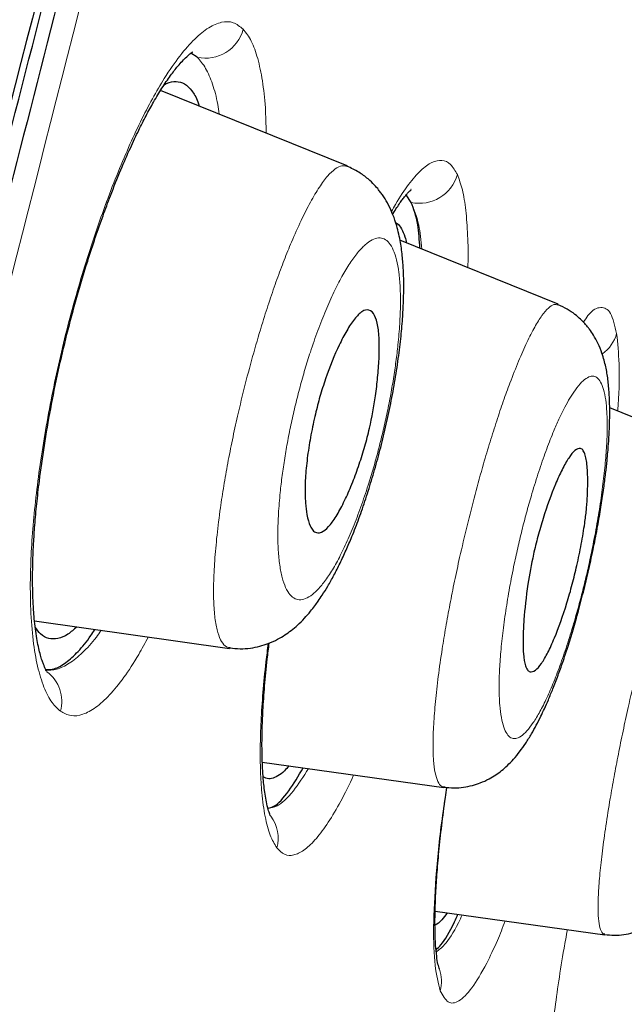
# Model space of a CAD drawing. Header units: millimetres. Extents: x 8 to 830, y 12 to 2106.
# Tile 613 of 624: x 805.09 to 809.84, y 1825.5 to 1833.26. Entities that reach past the tile are written whole.
import ezdxf

# ---------------------------------------------------------------- set-up
doc = ezdxf.new("R2010")
doc.units = ezdxf.units.MM

msp = doc.modelspace()

# ---------------------------------------------------------------- linework, layer by layer
at = {"color": 7, "linetype": 'Continuous', "lineweight": 30}
for p, q in [((806.4835, 1832.9595), (806.4331, 1832.9921)), ((806.4835, 1832.9595), (806.4331, 1832.9921)), ((806.3677, 1832.7578), (806.3671, 1832.758)), ((806.3677, 1832.7578), (806.3671, 1832.758)), ((807.6637, 1832.1055), (806.1948, 1832.6989)), ((808.1664, 1831.8172), (808.1265, 1831.876)), ((808.1664, 1831.8172), (808.1265, 1831.876)), ((809.3236, 1831.0157), (808.0783, 1831.5188)), ((810.575, 1829.8587), (809.7285, 1830.2007)), ((805.2025, 1828.5222), (806.738, 1828.3064)), ((805.3363, 1828.381), (805.3367, 1828.381)), ((805.3363, 1828.381), (805.3367, 1828.381)), ((806.995, 1827.4113), (808.4238, 1827.2105)), ((807.0391, 1827.2806), (807.0394, 1827.2806)), ((807.0391, 1827.2806), (807.0394, 1827.2806)), ((808.3551, 1826.2378), (809.6893, 1826.0503))]:
    msp.add_line(p, q, dxfattribs=at)
at = {"color": 8, "linetype": 'Continuous', "lineweight": 0}
for centre, radius, start, end in [((806.548, 1833.2595), 0.3069, 257.87974, 345.1472), ((808.2317, 1832.1199), 0.3096, 257.82958, 344.26899), ((809.5059, 1830.8617), 0.2879, 304.96359, 344.46319), ((805.1287, 1827.8901), 0.2884, 344.13065, 53.59777), ((806.8333, 1826.8118), 0.2864, 344.6017, 37.08356), ((808.1249, 1825.6839), 0.2804, 344.80206, 20.07637)]:
    msp.add_arc(centre, radius, start, end, dxfattribs=at)
at = {"color": 7, "linetype": 'Continuous', "lineweight": 30}
for points, knots in [([(815.2417, 1879.5397), (815.2409, 1879.5373), (815.2387, 1879.5308), (815.2013, 1879.4128), (815.1085, 1879.0931), (814.9525, 1878.525), (814.7273, 1877.6975), (814.4294, 1876.6159), (814.0555, 1875.2452), (813.6418, 1873.7246), (813.2077, 1872.1222), (812.7774, 1870.5248), (812.2816, 1868.6694), (811.7162, 1866.5249), (811.0923, 1864.109), (810.3848, 1861.3452), (809.6032, 1858.2686), (808.758, 1854.9241), (807.9052, 1851.5401), (807.0493, 1848.1425), (805.9117, 1843.6193), (804.4836, 1837.9633), (802.7686, 1831.1854), (801.0519, 1824.4365), (799.3364, 1817.7065), (797.6446, 1811.1258), (795.9816, 1804.6729), (794.3485, 1798.3482), (792.9402, 1792.8889), (791.7576, 1788.3045), (790.8009, 1784.5914), (789.8488, 1780.8899), (789.2341, 1778.4891), (788.9253, 1777.283)], [0, 0, 0, 0, 0.01834, 0.049646, 0.081159, 0.112776, 0.144427, 0.176122, 0.207963, 0.24004, 0.261619, 0.283406, 0.305452, 0.327787, 0.350088, 0.372164, 0.398331, 0.424187, 0.449771, 0.475138, 0.500324, 0.550384, 0.600197, 0.649769, 0.69912, 0.748534, 0.794887, 0.841452, 0.888204, 0.915872, 0.943695, 0.971714, 1, 1, 1, 1]), ([(815.2417, 1879.5397), (815.2409, 1879.5373), (815.2387, 1879.5308), (815.2013, 1879.4128), (815.1085, 1879.0931), (814.9525, 1878.525), (814.7273, 1877.6975), (814.4294, 1876.6159), (814.0555, 1875.2452), (813.6418, 1873.7246), (813.2077, 1872.1222), (812.7774, 1870.5248), (812.2816, 1868.6694), (811.7162, 1866.5249), (811.0923, 1864.109), (810.3848, 1861.3452), (809.6032, 1858.2686), (808.758, 1854.9241), (807.9052, 1851.5401), (807.0493, 1848.1425), (805.9117, 1843.6193), (804.4836, 1837.9633), (802.7686, 1831.1854), (801.0519, 1824.4365), (799.3364, 1817.7065), (797.6446, 1811.1258), (795.9816, 1804.6729), (794.3485, 1798.3482), (792.9402, 1792.8889), (791.7576, 1788.3045), (790.8009, 1784.5914), (789.8488, 1780.8899), (789.2341, 1778.4891), (788.9253, 1777.283)], [0, 0, 0, 0, 0.01834, 0.049646, 0.081159, 0.112776, 0.144427, 0.176122, 0.207963, 0.24004, 0.261619, 0.283406, 0.305452, 0.327787, 0.350088, 0.372164, 0.398331, 0.424187, 0.449771, 0.475138, 0.500324, 0.550384, 0.600197, 0.649769, 0.69912, 0.748534, 0.794887, 0.841452, 0.888204, 0.915872, 0.943695, 0.971714, 1, 1, 1, 1]), ([(816.606, 1877.6246), (816.6053, 1877.6216), (816.6037, 1877.6153), (816.5654, 1877.4833), (816.476, 1877.1593), (816.3364, 1876.6304), (816.1546, 1875.9404), (815.9425, 1875.1439), (815.6847, 1874.1765), (815.3781, 1873.02), (815.0342, 1871.7254), (814.6569, 1870.3025), (814.2523, 1868.7707), (813.8291, 1867.1614), (813.4009, 1865.5147), (812.9834, 1863.8877), (812.5382, 1862.1413), (812.0186, 1860.0972), (811.4221, 1857.7456), (810.75, 1855.0942), (810.0636, 1852.3857), (809.3673, 1849.6416), (808.6639, 1846.8752), (807.7212, 1843.1697), (806.5319, 1838.5173), (805.0971, 1832.9208), (803.6566, 1827.3237), (802.2119, 1821.7314), (800.7649, 1816.1424), (799.3873, 1810.8518), (798.0849, 1805.8564), (796.8575, 1801.1587), (795.6305, 1796.4662), (794.5587, 1792.367), (793.642, 1788.8629), (792.8804, 1785.9489), (792.1257, 1783.0587), (791.3799, 1780.1956), (790.8985, 1778.3357), (790.6576, 1777.4049)], [0, 0, 0, 0, 0.028654, 0.059928, 0.09124, 0.122572, 0.14765, 0.172731, 0.197817, 0.222921, 0.248052, 0.269017, 0.290007, 0.311024, 0.326805, 0.342591, 0.358372, 0.374141, 0.395139, 0.416112, 0.437059, 0.457984, 0.478883, 0.499762, 0.54148, 0.583159, 0.624801, 0.666394, 0.707958, 0.749542, 0.784512, 0.819509, 0.85453, 0.889572, 0.911612, 0.933672, 0.955754, 0.977859, 1, 1, 1, 1]), ([(816.6058, 1877.6236), (816.605, 1877.6206), (816.6034, 1877.6142), (816.5653, 1877.4832), (816.476, 1877.1593), (816.3364, 1876.6304), (816.1546, 1875.9404), (815.9425, 1875.1439), (815.6847, 1874.1765), (815.3781, 1873.02), (815.0342, 1871.7254), (814.6569, 1870.3025), (814.2523, 1868.7707), (813.8291, 1867.1614), (813.4009, 1865.5147), (812.9834, 1863.8877), (812.5382, 1862.1413), (812.0186, 1860.0972), (811.4221, 1857.7456), (810.75, 1855.0942), (810.0636, 1852.3857), (809.3673, 1849.6416), (808.6639, 1846.8752), (807.7212, 1843.1697), (806.5319, 1838.5173), (805.0971, 1832.9208), (803.6566, 1827.3237), (802.2119, 1821.7314), (800.7649, 1816.1424), (799.3873, 1810.8518), (798.0849, 1805.8564), (796.8575, 1801.1587), (795.6305, 1796.4662), (794.5587, 1792.367), (793.642, 1788.8629), (792.8804, 1785.9489), (792.1257, 1783.0587), (791.3799, 1780.1956), (790.8985, 1778.3357), (790.6576, 1777.4049)], [0, 0, 0, 0, 0.027628, 0.058936, 0.090281, 0.121646, 0.14675, 0.171858, 0.19697, 0.2221, 0.247258, 0.268245, 0.289258, 0.310297, 0.326094, 0.341896, 0.357694, 0.37348, 0.3945, 0.415495, 0.436465, 0.457411, 0.478333, 0.499234, 0.540995, 0.582719, 0.624404, 0.666041, 0.70765, 0.749277, 0.784284, 0.819319, 0.854376, 0.889455, 0.911519, 0.933602, 0.955707, 0.977835, 1, 1, 1, 1]), ([(790.8326, 1777.52), (791.1125, 1778.6273), (791.6831, 1780.8847), (792.5905, 1784.4145), (793.5243, 1788.0286), (794.4734, 1791.6827), (795.532, 1795.7489), (796.7013, 1800.2336), (797.9791, 1805.1329), (799.4152, 1810.6497), (801.0061, 1816.7719), (802.7371, 1823.4942), (804.4612, 1830.2154), (806.1796, 1836.934), (807.6041, 1842.5243), (808.7382, 1846.9804), (809.5859, 1850.3067), (810.4225, 1853.5854), (811.2413, 1856.7875), (811.9877, 1859.6971), (812.6526, 1862.2782), (813.2329, 1864.5158), (813.7599, 1866.524), (814.2266, 1868.2807), (814.6364, 1869.8152), (815.0539, 1871.3724), (815.4541, 1872.8663), (815.8152, 1874.2092), (816.1013, 1875.2723), (816.3401, 1876.1676), (816.5092, 1876.8028), (816.5923, 1877.0832), (816.596, 1877.0962), (816.5979, 1877.1025)], [0, 0, 0, 0, 0.026664, 0.054357, 0.082001, 0.109685, 0.137453, 0.17399, 0.210713, 0.24757, 0.297859, 0.348126, 0.398373, 0.448601, 0.498899, 0.524186, 0.549552, 0.574879, 0.600129, 0.625492, 0.64667, 0.667756, 0.688924, 0.710123, 0.731243, 0.752352, 0.784057, 0.815599, 0.846785, 0.877833, 0.919215, 0.960784, 1, 1, 1, 1]), ([(816.5918, 1876.7213), (816.5898, 1876.7152), (816.5857, 1876.7027), (816.4996, 1876.4204), (816.3251, 1875.774), (816.0773, 1874.8559), (815.7819, 1873.7708), (815.4122, 1872.4103), (815.0038, 1870.9003), (814.5782, 1869.3248), (814.161, 1867.7711), (813.6872, 1865.9928), (813.154, 1863.9605), (812.5688, 1861.6934), (811.9006, 1859.0858), (811.1555, 1856.1624), (810.3435, 1852.9648), (809.522, 1849.7227), (808.6968, 1846.4605), (807.5916, 1842.0893), (806.1975, 1836.5887), (804.5093, 1829.9591), (802.8091, 1823.3125), (801.0975, 1816.6609), (799.5838, 1810.8439), (798.2836, 1805.8613), (797.1983, 1801.7126), (796.1133, 1797.5672), (795.0315, 1793.4304), (793.9568, 1789.3134), (792.8993, 1785.2412), (791.8597, 1781.214), (791.2066, 1778.6308), (790.8792, 1777.336)], [0, 0, 0, 0, 0.039392, 0.081265, 0.123167, 0.154792, 0.186451, 0.217971, 0.249506, 0.270698, 0.291841, 0.312877, 0.334073, 0.355258, 0.376322, 0.401743, 0.427011, 0.451975, 0.476801, 0.50158, 0.551155, 0.600863, 0.650713, 0.700608, 0.750487, 0.781648, 0.812807, 0.843984, 0.875217, 0.906469, 0.937628, 0.968734, 1, 1, 1, 1]), ([(805.2995, 1828.1231), (805.2997, 1828.1233), (805.3, 1828.1238), (805.2934, 1828.1354), (805.2836, 1828.155), (805.2722, 1828.1818), (805.2611, 1828.2125), (805.2486, 1828.2536), (805.2356, 1828.3053), (805.223, 1828.3681), (805.2117, 1828.4397), (805.2028, 1828.5156), (805.1966, 1828.5871), (805.1927, 1828.6474), (805.1905, 1828.6952), (805.1891, 1828.7359), (805.1881, 1828.7759), (805.1873, 1828.8316), (805.1875, 1828.9086), (805.1897, 1829.0117), (805.1951, 1829.1352), (805.2048, 1829.2804), (805.2196, 1829.4448), (805.2433, 1829.6532), (805.2784, 1829.9026), (805.3281, 1830.1915), (805.3877, 1830.4854), (805.4566, 1830.7806), (805.5346, 1831.0728), (805.6105, 1831.326), (805.6801, 1831.5388), (805.74, 1831.71), (805.8069, 1831.8899), (805.8788, 1832.0692), (805.9536, 1832.2408), (806.0198, 1832.3815), (806.0811, 1832.5023), (806.1424, 1832.6142), (806.2074, 1832.7218), (806.2727, 1832.8176), (806.3255, 1832.8851), (806.3673, 1832.9324), (806.4014, 1832.9664), (806.4334, 1832.9934), (806.4504, 1833.0035), (806.4485, 1833.0034), (806.4478, 1833.0034)], [0, 0, 0, 0, 0.0210842, 0.0455965, 0.0655962, 0.0781711, 0.0922178, 0.1083405, 0.1265572, 0.1446722, 0.1644929, 0.1838439, 0.1999674, 0.2128318, 0.2222764, 0.2290339, 0.236327, 0.2447505, 0.2596733, 0.2772126, 0.2973628, 0.320117, 0.3454462, 0.3717179, 0.4111438, 0.4505834, 0.4900301, 0.5295151, 0.5691193, 0.6087816, 0.6352463, 0.6610017, 0.685196, 0.7185401, 0.7483483, 0.7746204, 0.7974684, 0.8215043, 0.8491973, 0.8785812, 0.9067444, 0.9260161, 0.9469235, 0.9694419, 0.9889655, 1, 1, 1, 1]), ([(805.2995, 1828.1231), (805.2997, 1828.1233), (805.3, 1828.1238), (805.2934, 1828.1354), (805.2836, 1828.155), (805.2722, 1828.1818), (805.2611, 1828.2125), (805.2486, 1828.2536), (805.2356, 1828.3053), (805.223, 1828.3681), (805.2117, 1828.4397), (805.2028, 1828.5156), (805.1966, 1828.5871), (805.1927, 1828.6474), (805.1905, 1828.6952), (805.1891, 1828.7359), (805.1881, 1828.7759), (805.1873, 1828.8316), (805.1875, 1828.9086), (805.1897, 1829.0117), (805.1951, 1829.1352), (805.2048, 1829.2804), (805.2196, 1829.4448), (805.2433, 1829.6532), (805.2784, 1829.9026), (805.3281, 1830.1915), (805.3877, 1830.4854), (805.4566, 1830.7806), (805.5346, 1831.0728), (805.6105, 1831.326), (805.6801, 1831.5388), (805.74, 1831.71), (805.8069, 1831.8899), (805.8788, 1832.0692), (805.9536, 1832.2408), (806.0198, 1832.3815), (806.0811, 1832.5023), (806.1424, 1832.6142), (806.2074, 1832.7218), (806.2727, 1832.8176), (806.3255, 1832.8851), (806.3673, 1832.9324), (806.4014, 1832.9664), (806.4334, 1832.9934), (806.4504, 1833.0035), (806.4485, 1833.0034), (806.4478, 1833.0034)], [0, 0, 0, 0, 0.0210842, 0.0455965, 0.0655962, 0.0781711, 0.0922178, 0.1083405, 0.1265572, 0.1446722, 0.1644929, 0.1838439, 0.1999674, 0.2128318, 0.2222764, 0.2290339, 0.236327, 0.2447505, 0.2596733, 0.2772126, 0.2973628, 0.320117, 0.3454462, 0.3717179, 0.4111438, 0.4505834, 0.4900301, 0.5295151, 0.5691193, 0.6087816, 0.6352463, 0.6610017, 0.685196, 0.7185401, 0.7483483, 0.7746204, 0.7974684, 0.8215043, 0.8491973, 0.8785812, 0.9067444, 0.9260161, 0.9469235, 0.9694419, 0.9889655, 1, 1, 1, 1]), ([(806.2222, 1832.7413), (806.2287, 1832.7455), (806.2625, 1832.7677), (806.317, 1832.7735), (806.3841, 1832.7566), (806.4407, 1832.7004), (806.4784, 1832.6397), (806.4935, 1832.5879), (806.4966, 1832.577)], [0, 0, 0, 0, 0.052755, 0.274186, 0.496963, 0.719531, 0.941045, 1, 1, 1, 1]), ([(806.2222, 1832.7413), (806.2287, 1832.7455), (806.2625, 1832.7677), (806.317, 1832.7735), (806.3841, 1832.7566), (806.4407, 1832.7004), (806.4784, 1832.6397), (806.4935, 1832.5879), (806.4966, 1832.577)], [0, 0, 0, 0, 0.052755, 0.274186, 0.496963, 0.719531, 0.941045, 1, 1, 1, 1]), ([(806.7386, 1828.3093), (806.7661, 1828.3065), (806.8195, 1828.3011), (806.8994, 1828.3069), (806.9732, 1828.3212), (807.0462, 1828.3446), (807.1134, 1828.3752), (807.1736, 1828.4113), (807.2246, 1828.448), (807.2754, 1828.491), (807.3258, 1828.5413), (807.371, 1828.5932), (807.4074, 1828.64), (807.4373, 1828.6814), (807.4713, 1828.7319), (807.5124, 1828.7984), (807.5591, 1828.8817), (807.6071, 1828.9759), (807.6541, 1829.0773), (807.704, 1829.1944), (807.756, 1829.3292), (807.8096, 1829.4838), (807.861, 1829.6482), (807.9098, 1829.8214), (807.9554, 1830.002), (807.9968, 1830.1882), (808.0333, 1830.378), (808.063, 1830.565), (808.0849, 1830.7405), (808.099, 1830.8982), (808.1065, 1831.0366), (808.1087, 1831.1588), (808.1063, 1831.2729), (808.0985, 1831.3873), (808.083, 1831.508), (808.058, 1831.6214), (808.0261, 1831.7164), (807.9915, 1831.7934), (807.9586, 1831.8501), (807.9314, 1831.8894), (807.9082, 1831.9197), (807.8739, 1831.9591), (807.8228, 1832.0075), (807.7511, 1832.0608), (807.6935, 1832.0876), (807.662, 1832.1021)], [0, 0, 0, 0, 0.0191546, 0.037168, 0.0538768, 0.0691633, 0.0873306, 0.1029841, 0.1177846, 0.1349026, 0.1544232, 0.1731699, 0.1872863, 0.1995077, 0.2143763, 0.2357862, 0.260243, 0.2850105, 0.3098707, 0.3348455, 0.3662771, 0.3980723, 0.4304784, 0.4635675, 0.4973673, 0.5319121, 0.5672585, 0.6035002, 0.638618, 0.6710817, 0.7010131, 0.7284765, 0.7546614, 0.782719, 0.8135081, 0.8487191, 0.8730922, 0.8947545, 0.9136161, 0.9219568, 0.9298177, 0.9409078, 0.9564338, 0.9762411, 1, 1, 1, 1]), ([(808.021, 1831.7243), (808.0221, 1831.7261), (808.0334, 1831.7455), (808.0527, 1831.7752), (808.0773, 1831.8121), (808.0996, 1831.8428), (808.1198, 1831.8686), (808.1408, 1831.893), (808.1571, 1831.9102), (808.1668, 1831.9186), (808.1647, 1831.9185), (808.1642, 1831.9185)], [0, 0, 0, 0, 0.01294, 0.1423847, 0.253716, 0.3487318, 0.458419, 0.5940181, 0.7555442, 0.9427241, 1, 1, 1, 1]), ([(808.021, 1831.7243), (808.0221, 1831.7261), (808.0334, 1831.7455), (808.0527, 1831.7752), (808.0773, 1831.8121), (808.0996, 1831.8428), (808.1198, 1831.8686), (808.1408, 1831.893), (808.1571, 1831.9102), (808.1668, 1831.9186), (808.1647, 1831.9185), (808.1642, 1831.9185)], [0, 0, 0, 0, 0.01294, 0.1423847, 0.253716, 0.3487318, 0.458419, 0.5940181, 0.7555442, 0.9427241, 1, 1, 1, 1]), ([(808.2356, 1831.4553), (808.2308, 1831.521), (808.2195, 1831.6782), (808.1859, 1831.7661), (808.1664, 1831.8172)], [0, 0, 0, 0, 0.4182766, 1, 1, 1, 1]), ([(808.2356, 1831.4553), (808.2308, 1831.521), (808.2195, 1831.6782), (808.1859, 1831.7661), (808.1664, 1831.8172)], [0, 0, 0, 0, 0.4182766, 1, 1, 1, 1]), ([(808.0414, 1831.6593), (808.0466, 1831.6568), (808.0648, 1831.648), (808.0905, 1831.6104), (808.1153, 1831.5593), (808.1265, 1831.5143), (808.1306, 1831.4977)], [0, 0, 0, 0, 0.13247, 0.467457, 0.804635, 1, 1, 1, 1]), ([(808.0414, 1831.6593), (808.0466, 1831.6568), (808.0648, 1831.648), (808.0905, 1831.6104), (808.1153, 1831.5593), (808.1265, 1831.5143), (808.1306, 1831.4977)], [0, 0, 0, 0, 0.13247, 0.467457, 0.804635, 1, 1, 1, 1]), ([(807.4122, 1830.1511), (807.4239, 1830.1971), (807.4479, 1830.2921), (807.5098, 1830.4844), (807.5832, 1830.6656), (807.6604, 1830.8133), (807.7217, 1830.9057), (807.7812, 1830.9657), (807.8373, 1830.9789), (807.8806, 1830.937), (807.9062, 1830.8493), (807.9165, 1830.7302), (807.9152, 1830.5915), (807.9043, 1830.4453), (807.8829, 1830.2632), (807.8501, 1830.0769), (807.8023, 1829.8954), (807.7573, 1829.7521), (807.7057, 1829.6111), (807.6487, 1829.4784), (807.5894, 1829.3633), (807.5294, 1829.2745), (807.4716, 1829.22), (807.4251, 1829.2101), (807.3917, 1829.2325), (807.3663, 1829.2762), (807.3463, 1829.3478), (807.3351, 1829.4377), (807.3305, 1829.5166), (807.3313, 1829.5883), (807.3352, 1829.6639), (807.3418, 1829.7425), (807.3543, 1829.8488), (807.3756, 1829.9854), (807.4002, 1830.0967), (807.4122, 1830.1511)], [0, 0, 0, 0, 0.024913, 0.051429, 0.109506, 0.141454, 0.175374, 0.211243, 0.248907, 0.289718, 0.327907, 0.363339, 0.395852, 0.425861, 0.45302, 0.49929, 0.52469, 0.551598, 0.580336, 0.610623, 0.642843, 0.67673, 0.712514, 0.750163, 0.773846, 0.795409, 0.831129, 0.857769, 0.874932, 0.891737, 0.908294, 0.924396, 0.94016, 0.97076, 1, 1, 1, 1]), ([(808.4243, 1827.2138), (808.4505, 1827.2111), (808.5013, 1827.206), (808.5768, 1827.2116), (808.6463, 1827.2253), (808.7145, 1827.2474), (808.7769, 1827.2763), (808.8329, 1827.3103), (808.8804, 1827.3454), (808.9265, 1827.3856), (808.975, 1827.4358), (809.0227, 1827.4943), (809.0684, 1827.5594), (809.111, 1827.6286), (809.1506, 1827.7001), (809.1847, 1827.7673), (809.216, 1827.8339), (809.2477, 1827.9054), (809.2836, 1827.9922), (809.3214, 1828.0905), (809.3604, 1828.1997), (809.3998, 1828.3187), (809.4413, 1828.454), (809.4843, 1828.6058), (809.5277, 1828.7731), (809.5692, 1828.9486), (809.6062, 1829.1221), (809.6371, 1829.2842), (809.6622, 1829.4318), (809.6817, 1829.5641), (809.6967, 1829.681), (809.7093, 1829.797), (809.7188, 1829.907), (809.725, 1830.0099), (809.7285, 1830.1049), (809.7293, 1830.2065), (809.7256, 1830.3151), (809.7158, 1830.4222), (809.6989, 1830.5239), (809.6734, 1830.6197), (809.6383, 1830.7064), (809.6043, 1830.7688), (809.576, 1830.8107), (809.5532, 1830.8402), (809.5304, 1830.8669), (809.4975, 1830.9005), (809.4518, 1830.9394), (809.3925, 1830.9798), (809.3464, 1831.0007), (809.3217, 1831.0119)], [0, 0, 0, 0, 0.017408, 0.033795, 0.048981, 0.06284, 0.079261, 0.093334, 0.106784, 0.122695, 0.141123, 0.16194, 0.185195, 0.208553, 0.22863, 0.248501, 0.264928, 0.283633, 0.305486, 0.330463, 0.353652, 0.379001, 0.406538, 0.436288, 0.46827, 0.502208, 0.534841, 0.565255, 0.593476, 0.619496, 0.643193, 0.664599, 0.692468, 0.715295, 0.735288, 0.759574, 0.788856, 0.819411, 0.847696, 0.876795, 0.898171, 0.916664, 0.930754, 0.936283, 0.943611, 0.95374, 0.966618, 0.982112, 1, 1, 1, 1]), ([(809.1284, 1829.0472), (809.1396, 1829.094), (809.1628, 1829.1906), (809.2205, 1829.386), (809.2868, 1829.5697), (809.355, 1829.7192), (809.4074, 1829.8122), (809.4573, 1829.8729), (809.4958, 1829.8867), (809.5214, 1829.8656), (809.5408, 1829.8202), (809.5531, 1829.7384), (809.5567, 1829.6228), (809.554, 1829.5233), (809.5498, 1829.4493), (809.5436, 1829.3794), (809.5304, 1829.2763), (809.5064, 1829.129), (809.4728, 1828.9652), (809.4343, 1828.8079), (809.3761, 1828.6064), (809.3085, 1828.4166), (809.2411, 1828.2683), (809.1902, 1828.1809), (809.1427, 1828.1272), (809.1054, 1828.1164), (809.0803, 1828.135), (809.0606, 1828.1759), (809.0476, 1828.256), (809.0452, 1828.3831), (809.0541, 1828.5604), (809.0771, 1828.7848), (809.1128, 1828.9676), (809.1284, 1829.0472)], [0, 0, 0, 0, 0.025466, 0.052522, 0.11137, 0.14329, 0.177033, 0.212323, 0.249357, 0.273451, 0.295807, 0.335285, 0.367732, 0.393263, 0.40633, 0.416333, 0.437314, 0.468195, 0.49905, 0.525667, 0.553754, 0.613469, 0.645489, 0.678936, 0.713915, 0.750195, 0.772098, 0.793026, 0.832606, 0.868889, 0.901674, 0.957206, 1, 1, 1, 1]), ([(809.6897, 1826.0537), (809.715, 1826.0512), (809.7651, 1826.0462), (809.8398, 1826.0521), (809.9112, 1826.067), (809.9797, 1826.0912), (810.0417, 1826.1224), (810.1176, 1826.1726), (810.1955, 1826.246), (810.2618, 1826.3326), (810.3158, 1826.4206), (810.3621, 1826.5095), (810.4051, 1826.603), (810.4433, 1826.6954), (810.4734, 1826.7735), (810.4989, 1826.8433), (810.524, 1826.9154), (810.551, 1826.9966), (810.5805, 1827.0903), (810.6119, 1827.1955), (810.6464, 1827.3178), (810.6835, 1827.4577), (810.7226, 1827.6148), (810.7612, 1827.7819), (810.7966, 1827.9476), (810.8269, 1828.1008), (810.8518, 1828.2374), (810.8717, 1828.3569), (810.8874, 1828.4594), (810.9002, 1828.5499), (810.9102, 1828.6273), (810.9184, 1828.6973), (810.9256, 1828.7651), (810.9325, 1828.839), (810.9394, 1828.9287), (810.9448, 1829.0297), (810.9469, 1829.1408), (810.9433, 1829.253), (810.9351, 1829.3358), (810.9222, 1829.4083), (810.9087, 1829.464), (810.8893, 1829.5236), (810.8646, 1829.5803), (810.8394, 1829.6259), (810.8172, 1829.6594), (810.7967, 1829.687), (810.7717, 1829.7165), (810.7393, 1829.7495), (810.6963, 1829.786), (810.6402, 1829.8242), (810.5964, 1829.844), (810.5729, 1829.8546)], [0, 0, 0, 0, 0.015607, 0.030985, 0.045956, 0.06049, 0.075462, 0.091116, 0.123056, 0.154705, 0.182996, 0.210975, 0.242817, 0.267366, 0.287505, 0.303407, 0.319996, 0.340298, 0.360044, 0.382358, 0.407249, 0.434732, 0.464821, 0.497401, 0.5289, 0.557691, 0.583787, 0.6072, 0.627829, 0.64566, 0.6634, 0.677348, 0.691801, 0.708631, 0.727877, 0.755231, 0.784483, 0.815298, 0.848011, 0.862286, 0.877647, 0.89424, 0.911312, 0.925435, 0.934614, 0.94144, 0.949285, 0.958265, 0.969824, 0.983815, 1, 1, 1, 1]), ([(805.5355, 1828.4755), (805.512, 1828.4547), (805.46, 1828.4088), (805.3857, 1828.3786), (805.3135, 1828.3797), (805.2533, 1828.4097), (805.2218, 1828.4546), (805.2081, 1828.474)], [0, 0, 0, 0, 0.179034, 0.396874, 0.615206, 0.833854, 1, 1, 1, 1]), ([(805.5355, 1828.4755), (805.512, 1828.4547), (805.46, 1828.4088), (805.3857, 1828.3786), (805.3135, 1828.3797), (805.2533, 1828.4097), (805.2218, 1828.4546), (805.2081, 1828.474)], [0, 0, 0, 0, 0.179034, 0.396874, 0.615206, 0.833854, 1, 1, 1, 1]), ([(805.2918, 1828.1387), (805.3134, 1828.1392), (805.3624, 1828.1402), (805.4481, 1828.1893), (805.5449, 1828.2774), (805.6222, 1828.3677), (805.6673, 1828.4388), (805.6778, 1828.4554)], [0, 0, 0, 0, 0.193023, 0.438552, 0.683636, 0.926001, 1, 1, 1, 1]), ([(805.2918, 1828.1387), (805.3134, 1828.1392), (805.3624, 1828.1402), (805.4481, 1828.1893), (805.5449, 1828.2774), (805.6222, 1828.3677), (805.6673, 1828.4388), (805.6778, 1828.4554)], [0, 0, 0, 0, 0.193023, 0.438552, 0.683636, 0.926001, 1, 1, 1, 1]), ([(807.061, 1826.9855), (807.059, 1826.9892), (807.0549, 1826.9963), (807.0416, 1827.0347), (807.0282, 1827.0894), (807.0167, 1827.1545), (807.0085, 1827.2166), (807.0028, 1827.2755), (806.9987, 1827.331), (806.9957, 1827.3868), (806.9935, 1827.4488), (806.9923, 1827.5197), (806.9926, 1827.6044), (806.9948, 1827.704), (807.0005, 1827.8381), (807.0124, 1828.0104), (807.029, 1828.1885), (807.0437, 1828.3055), (807.049, 1828.3476)], [0, 0, 0, 0, 0.089036, 0.176344, 0.261982, 0.325085, 0.382487, 0.430664, 0.469532, 0.507491, 0.544938, 0.588147, 0.637121, 0.691872, 0.75224, 0.847085, 0.945019, 1, 1, 1, 1]), ([(807.061, 1826.9855), (807.059, 1826.9892), (807.0549, 1826.9963), (807.0416, 1827.0347), (807.0282, 1827.0894), (807.0167, 1827.1545), (807.0085, 1827.2166), (807.0028, 1827.2755), (806.9987, 1827.331), (806.9957, 1827.3868), (806.9935, 1827.4488), (806.9923, 1827.5197), (806.9926, 1827.6044), (806.9948, 1827.704), (807.0005, 1827.8381), (807.0124, 1828.0104), (807.029, 1828.1885), (807.0437, 1828.3055), (807.049, 1828.3476)], [0, 0, 0, 0, 0.089036, 0.176344, 0.261982, 0.325085, 0.382487, 0.430664, 0.469532, 0.507491, 0.544938, 0.588147, 0.637121, 0.691872, 0.75224, 0.847085, 0.945019, 1, 1, 1, 1]), ([(807.2054, 1827.3818), (807.1933, 1827.368), (807.1624, 1827.3328), (807.1163, 1827.2991), (807.0675, 1827.2791), (807.029, 1827.278), (807.0087, 1827.2913), (807.0014, 1827.2962)], [0, 0, 0, 0, 0.153894, 0.391692, 0.630579, 0.866653, 1, 1, 1, 1]), ([(807.2054, 1827.3818), (807.1933, 1827.368), (807.1624, 1827.3328), (807.1163, 1827.2991), (807.0675, 1827.2791), (807.029, 1827.278), (807.0087, 1827.2913), (807.0014, 1827.2962)], [0, 0, 0, 0, 0.153894, 0.391692, 0.630579, 0.866653, 1, 1, 1, 1]), ([(807.0389, 1827.0487), (807.0544, 1827.0519), (807.1031, 1827.0619), (807.1978, 1827.1657), (807.2793, 1827.3019), (807.3176, 1827.366)], [0, 0, 0, 0, 0.199075, 0.623299, 1, 1, 1, 1]), ([(807.0389, 1827.0487), (807.0544, 1827.0519), (807.1031, 1827.0619), (807.1978, 1827.1657), (807.2793, 1827.3019), (807.3176, 1827.366)], [0, 0, 0, 0, 0.199075, 0.623299, 1, 1, 1, 1]), ([(808.3881, 1825.7808), (808.3845, 1825.7921), (808.3774, 1825.8147), (808.3667, 1825.8799), (808.3584, 1825.9669), (808.3536, 1826.0784), (808.3533, 1826.2076), (808.358, 1826.3555), (808.3682, 1826.5222), (808.384, 1826.7074), (808.4064, 1826.9117), (808.4278, 1827.0814), (808.4436, 1827.1857), (808.4476, 1827.2122)], [0, 0, 0, 0, 0.091849, 0.183733, 0.275659, 0.367692, 0.461485, 0.557521, 0.655785, 0.756284, 0.859074, 0.964217, 1, 1, 1, 1]), ([(808.3881, 1825.7808), (808.3845, 1825.7921), (808.3774, 1825.8147), (808.3667, 1825.8799), (808.3584, 1825.9669), (808.3536, 1826.0784), (808.3533, 1826.2076), (808.358, 1826.3555), (808.3682, 1826.5222), (808.384, 1826.7074), (808.4064, 1826.9117), (808.4278, 1827.0814), (808.4436, 1827.1857), (808.4476, 1827.2122)], [0, 0, 0, 0, 0.091849, 0.183733, 0.275659, 0.367692, 0.461485, 0.557521, 0.655785, 0.756284, 0.859074, 0.964217, 1, 1, 1, 1]), ([(808.4496, 1826.2245), (808.4357, 1826.2048), (808.4011, 1826.1559), (808.3718, 1826.1373), (808.3543, 1826.1262)], [0, 0, 0, 0, 0.402844, 1, 1, 1, 1]), ([(808.4496, 1826.2245), (808.4357, 1826.2048), (808.4011, 1826.1559), (808.3718, 1826.1373), (808.3543, 1826.1262)], [0, 0, 0, 0, 0.402844, 1, 1, 1, 1]), ([(808.3625, 1825.9337), (808.375, 1825.9455), (808.4182, 1825.9865), (808.4778, 1826.0861), (808.5257, 1826.1926), (808.5347, 1826.2126)], [0, 0, 0, 0, 0.2496628, 0.859538, 1, 1, 1, 1]), ([(808.3625, 1825.9337), (808.375, 1825.9455), (808.4182, 1825.9865), (808.4778, 1826.0861), (808.5257, 1826.1926), (808.5347, 1826.2126)], [0, 0, 0, 0, 0.2496628, 0.859538, 1, 1, 1, 1]), ([(811.2287, 1825.5125), (811.2084, 1825.4329), (811.11, 1825.0473), (810.9278, 1824.3054), (810.6848, 1823.3049), (810.3991, 1822.1157), (810.0706, 1820.7491), (809.6978, 1819.2083), (809.3204, 1817.6684), (808.9358, 1816.1291), (808.5417, 1814.5915), (808.1409, 1813.0565), (807.7375, 1811.527), (807.3795, 1810.1742), (807.0705, 1809.001), (806.8126, 1808.0104), (806.5877, 1807.1303), (806.399, 1806.372), (806.2432, 1805.7293), (806.1022, 1805.1318), (805.9645, 1804.5279), (805.8354, 1803.9396), (805.7152, 1803.3747), (805.5945, 1802.7939), (805.4771, 1802.2219), (805.3811, 1801.7443), (805.3177, 1801.4144), (805.2816, 1801.2086), (805.2663, 1801.097), (805.2658, 1801.0571), (805.2669, 1801.0559), (805.2675, 1801.0554)], [0, 0, 0, 0, 0.007817, 0.037833, 0.06797, 0.098181, 0.143342, 0.188406, 0.233474, 0.278561, 0.323701, 0.368835, 0.413846, 0.45873, 0.488803, 0.518974, 0.549039, 0.571582, 0.594185, 0.616801, 0.639383, 0.669484, 0.699681, 0.729881, 0.775053, 0.820335, 0.856452, 0.892299, 0.928102, 0.964002, 1, 1, 1, 1]), ([(811.2287, 1825.5125), (811.2084, 1825.4329), (811.11, 1825.0473), (810.9278, 1824.3054), (810.6848, 1823.3049), (810.3991, 1822.1157), (810.0706, 1820.7491), (809.6978, 1819.2083), (809.3204, 1817.6684), (808.9358, 1816.1291), (808.5417, 1814.5915), (808.1409, 1813.0565), (807.7375, 1811.527), (807.3795, 1810.1742), (807.0705, 1809.001), (806.8126, 1808.0104), (806.5877, 1807.1303), (806.399, 1806.372), (806.2432, 1805.7293), (806.1022, 1805.1318), (805.9645, 1804.5279), (805.8354, 1803.9396), (805.7152, 1803.3747), (805.5945, 1802.7939), (805.4771, 1802.2219), (805.3811, 1801.7443), (805.3177, 1801.4144), (805.2816, 1801.2086), (805.2663, 1801.097), (805.2658, 1801.0571), (805.2669, 1801.0559), (805.2675, 1801.0554)], [0, 0, 0, 0, 0.007817, 0.037833, 0.06797, 0.098181, 0.143342, 0.188406, 0.233474, 0.278561, 0.323701, 0.368835, 0.413846, 0.45873, 0.488803, 0.518974, 0.549039, 0.571582, 0.594185, 0.616801, 0.639383, 0.669484, 0.699681, 0.729881, 0.775053, 0.820335, 0.856452, 0.892299, 0.928102, 0.964002, 1, 1, 1, 1])]:
    msp.add_open_spline(points, degree=3, knots=knots, dxfattribs=at)
at = {"color": 8, "linetype": 'Continuous', "lineweight": 0}
for points, knots in [([(816.5804, 1876.0527), (816.5793, 1876.0488), (816.5769, 1876.0406), (816.5351, 1875.9187), (816.4426, 1875.6015), (816.3003, 1875.0867), (816.116, 1874.4135), (815.9002, 1873.6292), (815.6378, 1872.6808), (815.3255, 1871.5468), (814.9762, 1870.2722), (814.5934, 1868.8719), (814.1842, 1867.3625), (813.7217, 1865.6383), (813.2024, 1863.6647), (812.6314, 1861.4469), (812.02, 1859.0447), (811.3802, 1856.5144), (810.7213, 1853.897), (810.0497, 1851.2226), (809.3709, 1848.5171), (808.6878, 1845.7927), (807.7694, 1842.1248), (806.6077, 1837.501), (805.1981, 1831.9249), (803.7784, 1826.3432), (802.3519, 1820.7646), (800.9217, 1815.2248), (799.4863, 1809.7206), (798.0527, 1804.2494), (796.6154, 1798.7812), (795.3704, 1794.0446), (794.3224, 1790.0483), (793.4711, 1786.7899), (792.6344, 1783.5682), (791.8116, 1780.3767), (791.2934, 1778.3202), (791.0333, 1777.288)], [0, 0, 0, 0, 0.027695, 0.058894, 0.090028, 0.121166, 0.146177, 0.171284, 0.196414, 0.221444, 0.246463, 0.267448, 0.288438, 0.309296, 0.330126, 0.351186, 0.372225, 0.393197, 0.414217, 0.435226, 0.456147, 0.477015, 0.497875, 0.539987, 0.582177, 0.624368, 0.666516, 0.708656, 0.750043, 0.791463, 0.832917, 0.874415, 0.899547, 0.924608, 0.949641, 0.974722, 1, 1, 1, 1]), ([(816.5804, 1876.0527), (816.5793, 1876.0488), (816.5769, 1876.0406), (816.5351, 1875.9187), (816.4426, 1875.6015), (816.3003, 1875.0867), (816.116, 1874.4135), (815.9002, 1873.6292), (815.6378, 1872.6808), (815.3255, 1871.5468), (814.9762, 1870.2722), (814.5934, 1868.8719), (814.1842, 1867.3625), (813.7217, 1865.6383), (813.2024, 1863.6647), (812.6314, 1861.4469), (812.02, 1859.0447), (811.3802, 1856.5144), (810.7213, 1853.897), (810.0497, 1851.2226), (809.3709, 1848.5171), (808.6878, 1845.7927), (807.7694, 1842.1248), (806.6077, 1837.501), (805.1981, 1831.9249), (803.7784, 1826.3432), (802.3519, 1820.7646), (800.9217, 1815.2248), (799.4863, 1809.7206), (798.0527, 1804.2494), (796.6154, 1798.7812), (795.3704, 1794.0446), (794.3224, 1790.0483), (793.4711, 1786.7899), (792.6344, 1783.5682), (791.8116, 1780.3767), (791.2934, 1778.3202), (791.0333, 1777.288)], [0, 0, 0, 0, 0.027695, 0.058894, 0.090028, 0.121166, 0.146177, 0.171284, 0.196414, 0.221444, 0.246463, 0.267448, 0.288438, 0.309296, 0.330126, 0.351186, 0.372225, 0.393197, 0.414217, 0.435226, 0.456147, 0.477015, 0.497875, 0.539987, 0.582177, 0.624368, 0.666516, 0.708656, 0.750043, 0.791463, 0.832917, 0.874415, 0.899547, 0.924608, 0.949641, 0.974722, 1, 1, 1, 1]), ([(805.4061, 1827.8112), (805.3803, 1827.8353), (805.3286, 1827.8836), (805.2673, 1828.0137), (805.2192, 1828.1827), (805.1861, 1828.3923), (805.1689, 1828.6389), (805.1685, 1828.8967), (805.1809, 1829.1532), (805.2017, 1829.3984), (805.2318, 1829.655), (805.2707, 1829.9204), (805.3183, 1830.192), (805.3741, 1830.4671), (805.4378, 1830.743), (805.5091, 1831.0169), (805.587, 1831.2852), (805.6703, 1831.5452), (805.7578, 1831.7945), (805.8486, 1832.0306), (805.9417, 1832.2513), (806.036, 1832.4542), (806.1305, 1832.6371), (806.2347, 1832.8152), (806.3469, 1832.9767), (806.4641, 1833.11), (806.5745, 1833.1993), (806.6761, 1833.2422), (806.7683, 1833.2421), (806.8192, 1833.2013), (806.8446, 1833.1809)], [0, 0, 0, 0, 0.041758, 0.083449, 0.125081, 0.166657, 0.208201, 0.249793, 0.281053, 0.312319, 0.343586, 0.374839, 0.406064, 0.437263, 0.468457, 0.499702, 0.530987, 0.562262, 0.593544, 0.624828, 0.656098, 0.68734, 0.718551, 0.749747, 0.791371, 0.833084, 0.874859, 0.916634, 0.958353, 1, 1, 1, 1]), ([(805.4061, 1827.8112), (805.3803, 1827.8353), (805.3286, 1827.8836), (805.2673, 1828.0137), (805.2192, 1828.1827), (805.1861, 1828.3923), (805.1689, 1828.6389), (805.1685, 1828.8967), (805.1809, 1829.1532), (805.2017, 1829.3984), (805.2318, 1829.655), (805.2707, 1829.9204), (805.3183, 1830.192), (805.3741, 1830.4671), (805.4378, 1830.743), (805.5091, 1831.0169), (805.587, 1831.2852), (805.6703, 1831.5452), (805.7578, 1831.7945), (805.8486, 1832.0306), (805.9417, 1832.2513), (806.036, 1832.4542), (806.1305, 1832.6371), (806.2347, 1832.8152), (806.3469, 1832.9767), (806.4641, 1833.11), (806.5745, 1833.1993), (806.6761, 1833.2422), (806.7683, 1833.2421), (806.8192, 1833.2013), (806.8446, 1833.1809)], [0, 0, 0, 0, 0.041758, 0.083449, 0.125081, 0.166657, 0.208201, 0.249793, 0.281053, 0.312319, 0.343586, 0.374839, 0.406064, 0.437263, 0.468457, 0.499702, 0.530987, 0.562262, 0.593544, 0.624828, 0.656098, 0.68734, 0.718551, 0.749747, 0.791371, 0.833084, 0.874859, 0.916634, 0.958353, 1, 1, 1, 1]), ([(806.8446, 1833.1809), (806.8667, 1833.1522), (806.9109, 1833.0949), (806.9608, 1832.9556), (806.9978, 1832.7795), (807.0207, 1832.5832), (807.0242, 1832.4312), (807.0257, 1832.3632)], [0, 0, 0, 0, 0.207563, 0.415657, 0.62393, 0.831969, 1, 1, 1, 1]), ([(806.8446, 1833.1809), (806.8667, 1833.1522), (806.9109, 1833.0949), (806.9608, 1832.9556), (806.9978, 1832.7795), (807.0207, 1832.5832), (807.0242, 1832.4312), (807.0257, 1832.3632)], [0, 0, 0, 0, 0.207563, 0.415657, 0.62393, 0.831969, 1, 1, 1, 1]), ([(806.6557, 1832.5127), (806.6522, 1832.5387), (806.6396, 1832.6299), (806.6043, 1832.7522), (806.5517, 1832.8805), (806.5063, 1832.9332), (806.4835, 1832.9595)], [0, 0, 0, 0, 0.117356, 0.411481, 0.705807, 1, 1, 1, 1]), ([(806.6557, 1832.5127), (806.6522, 1832.5387), (806.6396, 1832.6299), (806.6043, 1832.7522), (806.5517, 1832.8805), (806.5063, 1832.9332), (806.4835, 1832.9595)], [0, 0, 0, 0, 0.117356, 0.411481, 0.705807, 1, 1, 1, 1]), ([(808.0116, 1831.7453), (808.0221, 1831.7646), (808.0685, 1831.8501), (808.1467, 1831.9638), (808.2431, 1832.0758), (808.3312, 1832.1394), (808.4095, 1832.1555), (808.4777, 1832.1269), (808.5124, 1832.0663), (808.5297, 1832.036)], [0, 0, 0, 0, 0.046212, 0.204882, 0.363778, 0.522864, 0.681986, 0.841016, 1, 1, 1, 1]), ([(808.0116, 1831.7453), (808.0221, 1831.7646), (808.0685, 1831.8501), (808.1467, 1831.9638), (808.2431, 1832.0758), (808.3312, 1832.1394), (808.4095, 1832.1555), (808.4777, 1832.1269), (808.5124, 1832.0663), (808.5297, 1832.036)], [0, 0, 0, 0, 0.046212, 0.204882, 0.363778, 0.522864, 0.681986, 0.841016, 1, 1, 1, 1]), ([(806.7484, 1828.3111), (806.736, 1828.3121), (806.708, 1828.3145), (806.6734, 1828.355), (806.6437, 1828.4252), (806.6228, 1828.5261), (806.6117, 1828.6563), (806.6105, 1828.8131), (806.619, 1828.9932), (806.637, 1829.1936), (806.6619, 1829.3932), (806.6911, 1829.5848), (806.7225, 1829.7639), (806.7589, 1829.9481), (806.8043, 1830.1562), (806.8599, 1830.3866), (806.9263, 1830.635), (806.9914, 1830.8559), (807.0529, 1831.0477), (807.1096, 1831.2114), (807.167, 1831.3646), (807.2308, 1831.5223), (807.3004, 1831.6779), (807.3741, 1831.823), (807.4444, 1831.9409), (807.5102, 1832.0295), (807.5698, 1832.0852), (807.6211, 1832.1114), (807.6487, 1832.1039), (807.6617, 1832.1005)], [0, 0, 0, 0, 0.0322714, 0.0728442, 0.1133798, 0.1538602, 0.1943098, 0.2347731, 0.2752572, 0.3157374, 0.3561917, 0.3865312, 0.4168951, 0.4473349, 0.4778604, 0.518643, 0.5594485, 0.6001775, 0.6306447, 0.6610484, 0.6914763, 0.721952, 0.7626182, 0.8032447, 0.8437075, 0.8838975, 0.9240151, 0.9643713, 1, 1, 1, 1]), ([(808.5297, 1832.036), (808.5437, 1831.9985), (808.5717, 1831.9235), (808.5984, 1831.7605), (808.6121, 1831.5607), (808.6163, 1831.4059), (808.6122, 1831.3107), (808.6119, 1831.3033)], [0, 0, 0, 0, 0.245323, 0.490274, 0.734925, 0.979263, 1, 1, 1, 1]), ([(808.5297, 1832.036), (808.5437, 1831.9985), (808.5717, 1831.9235), (808.5984, 1831.7605), (808.6121, 1831.5607), (808.6163, 1831.4059), (808.6122, 1831.3107), (808.6119, 1831.3033)], [0, 0, 0, 0, 0.245323, 0.490274, 0.734925, 0.979263, 1, 1, 1, 1]), ([(808.2511, 1831.449), (808.244, 1831.5163), (808.2273, 1831.6745), (808.1886, 1831.7651), (808.1664, 1831.8172)], [0, 0, 0, 0, 0.4256582, 1, 1, 1, 1]), ([(808.2511, 1831.449), (808.244, 1831.5163), (808.2273, 1831.6745), (808.1886, 1831.7651), (808.1664, 1831.8172)], [0, 0, 0, 0, 0.4256582, 1, 1, 1, 1]), ([(807.9741, 1830.1474), (807.9838, 1830.1949), (808.0031, 1830.2895), (808.0272, 1830.4291), (808.0472, 1830.5654), (808.0646, 1830.7114), (808.0775, 1830.8635), (808.0834, 1831.0157), (808.081, 1831.1515), (808.0708, 1831.2697), (808.0526, 1831.3681), (808.0269, 1831.4455), (807.9944, 1831.5015), (807.9553, 1831.5337), (807.9102, 1831.542), (807.8596, 1831.5262), (807.8044, 1831.4869), (807.7452, 1831.4247), (807.6835, 1831.3412), (807.6202, 1831.2364), (807.5566, 1831.1118), (807.4934, 1830.9688), (807.4315, 1830.8103), (807.377, 1830.653), (807.3303, 1830.5034), (807.2911, 1830.3649), (807.2553, 1830.2245), (807.2232, 1830.0831), (807.1948, 1829.9421), (807.1706, 1829.8029), (807.1506, 1829.6662), (807.1334, 1829.5188), (807.1208, 1829.3654), (807.1157, 1829.2126), (807.1193, 1829.077), (807.1309, 1828.9592), (807.1505, 1828.8606), (807.1775, 1828.7828), (807.2112, 1828.7262), (807.2513, 1828.6933), (807.2971, 1828.6849), (807.3479, 1828.7), (807.4031, 1828.7388), (807.4619, 1828.801), (807.523, 1828.8847), (807.5854, 1828.9901), (807.6479, 1829.115), (807.71, 1829.2587), (807.7705, 1829.4179), (807.8238, 1829.576), (807.8695, 1829.7261), (807.9079, 1829.8651), (807.9432, 1830.0059), (807.9638, 1830.1002), (807.9741, 1830.1474)], [0, 0, 0, 0, 0.015709, 0.031274, 0.046855, 0.06261, 0.0834, 0.104091, 0.125039, 0.145761, 0.166463, 0.187478, 0.208397, 0.229089, 0.249893, 0.270585, 0.29154, 0.312361, 0.333569, 0.354262, 0.374808, 0.395601, 0.416516, 0.437315, 0.453174, 0.468767, 0.484266, 0.499849, 0.515438, 0.530966, 0.546601, 0.562507, 0.583516, 0.604199, 0.624933, 0.6457, 0.666415, 0.687407, 0.708426, 0.72914, 0.749882, 0.770708, 0.791437, 0.812396, 0.833469, 0.854168, 0.874868, 0.895539, 0.916547, 0.937361, 0.953259, 0.968885, 0.984408, 1, 1, 1, 1]), ([(808.4336, 1827.2162), (808.4239, 1827.2164), (808.4015, 1827.2168), (808.3751, 1827.2542), (808.3535, 1827.3219), (808.3405, 1827.421), (808.3367, 1827.5497), (808.342, 1827.7051), (808.3561, 1827.8839), (808.3786, 1828.0831), (808.4067, 1828.2816), (808.438, 1828.4723), (808.4703, 1828.6507), (808.5069, 1828.8342), (808.5517, 1829.0415), (808.6054, 1829.2712), (808.6686, 1829.5193), (808.7297, 1829.7406), (808.7868, 1829.9333), (808.8391, 1830.0983), (808.8915, 1830.2531), (808.9494, 1830.4128), (809.0119, 1830.5709), (809.0775, 1830.719), (809.1392, 1830.8399), (809.1962, 1830.9315), (809.2469, 1830.9898), (809.2893, 1831.0183), (809.3112, 1831.0125), (809.3212, 1831.0099)], [0, 0, 0, 0, 0.0310133, 0.0717731, 0.1125047, 0.1531885, 0.1938249, 0.2344409, 0.2750521, 0.3156404, 0.3561878, 0.3865883, 0.4170052, 0.447484, 0.4780327, 0.5188306, 0.559652, 0.600426, 0.6309653, 0.6614801, 0.6920178, 0.7225922, 0.7633697, 0.8040862, 0.8446271, 0.8848992, 0.9251641, 0.9656839, 1, 1, 1, 1]), ([(809.5217, 1830.8749), (809.5337, 1830.8929), (809.5869, 1830.9724), (809.6605, 1831.0011), (809.7405, 1830.9672), (809.769, 1830.8455), (809.7833, 1830.7846)], [0, 0, 0, 0, 0.0888418, 0.3922706, 0.6960283, 1, 1, 1, 1]), ([(809.5217, 1830.8749), (809.5337, 1830.8929), (809.5869, 1830.9724), (809.6605, 1831.0011), (809.7405, 1830.9672), (809.769, 1830.8455), (809.7833, 1830.7846)], [0, 0, 0, 0, 0.0888418, 0.3922706, 0.6960283, 1, 1, 1, 1]), ([(809.7833, 1830.7846), (809.7909, 1830.709), (809.8059, 1830.5582), (809.8048, 1830.3386), (809.7925, 1830.1917), (809.7911, 1830.1754)], [0, 0, 0, 0, 0.472168, 0.941436, 1, 1, 1, 1]), ([(809.7833, 1830.7846), (809.7909, 1830.709), (809.8059, 1830.5582), (809.8048, 1830.3386), (809.7925, 1830.1917), (809.7911, 1830.1754)], [0, 0, 0, 0, 0.472168, 0.941436, 1, 1, 1, 1]), ([(809.5883, 1829.077), (809.6006, 1829.1395), (809.6254, 1829.2643), (809.6553, 1829.4476), (809.6794, 1829.6236), (809.6968, 1829.7893), (809.7071, 1829.9405), (809.71, 1830.0747), (809.7058, 1830.1912), (809.6945, 1830.288), (809.6763, 1830.3636), (809.6518, 1830.4177), (809.621, 1830.4476), (809.5845, 1830.4533), (809.5426, 1830.4344), (809.4962, 1830.3919), (809.4499, 1830.3319), (809.4059, 1830.2617), (809.365, 1830.1865), (809.3236, 1830.1003), (809.277, 1829.9923), (809.2256, 1829.8597), (809.1701, 1829.6995), (809.1208, 1829.5412), (809.0779, 1829.3908), (809.0415, 1829.2523), (809.0078, 1829.1122), (808.9736, 1828.9556), (808.9402, 1828.7841), (808.9099, 1828.6005), (808.8861, 1828.4242), (808.869, 1828.2582), (808.8594, 1828.1068), (808.8574, 1827.9726), (808.8625, 1827.8562), (808.8747, 1827.7591), (808.8939, 1827.6832), (808.9192, 1827.6287), (808.9507, 1827.5982), (808.9878, 1827.5926), (809.0298, 1827.6106), (809.0762, 1827.6527), (809.1263, 1827.7183), (809.179, 1827.8051), (809.2334, 1827.9135), (809.2886, 1828.041), (809.344, 1828.1868), (809.3985, 1828.3474), (809.4471, 1828.5065), (809.4893, 1828.657), (809.5251, 1828.7961), (809.5585, 1828.9364), (809.5783, 1829.0301), (809.5883, 1829.077)], [0, 0, 0, 0, 0.020772, 0.04152, 0.062604, 0.083549, 0.104241, 0.125042, 0.145783, 0.166489, 0.187497, 0.208441, 0.229131, 0.249914, 0.270591, 0.291558, 0.312379, 0.328322, 0.343942, 0.359395, 0.374839, 0.395675, 0.41639, 0.437347, 0.45319, 0.46878, 0.484285, 0.499873, 0.520662, 0.541417, 0.562515, 0.583549, 0.604236, 0.62495, 0.645742, 0.666458, 0.687435, 0.708463, 0.729173, 0.749913, 0.770723, 0.791447, 0.812423, 0.833473, 0.854167, 0.874881, 0.895542, 0.91655, 0.937364, 0.953303, 0.968944, 0.984454, 1, 1, 1, 1]), ([(809.6903, 1826.0577), (809.6858, 1826.0575), (809.6714, 1826.057), (809.6549, 1826.0896), (809.641, 1826.1539), (809.6355, 1826.2509), (809.6386, 1826.3776), (809.6503, 1826.5314), (809.67, 1826.7088), (809.6972, 1826.9068), (809.7287, 1827.1043), (809.7622, 1827.2942), (809.796, 1827.4718), (809.8333, 1827.6546), (809.878, 1827.8613), (809.9308, 1828.0905), (809.9917, 1828.3385), (810.0498, 1828.56), (810.1036, 1828.7535), (810.1522, 1828.9196), (810.2005, 1829.0758), (810.2533, 1829.2372), (810.3097, 1829.3975), (810.368, 1829.5481), (810.4222, 1829.6717), (810.4713, 1829.7663), (810.5139, 1829.8276), (810.5482, 1829.8584), (810.5649, 1829.8542), (810.5724, 1829.8523)], [0, 0, 0, 0, 0.018858, 0.060214, 0.101554, 0.142858, 0.184106, 0.225308, 0.266491, 0.307642, 0.348743, 0.379552, 0.410365, 0.441223, 0.472138, 0.513417, 0.554724, 0.596006, 0.626949, 0.657883, 0.688835, 0.719816, 0.76113, 0.80238, 0.843459, 0.88428, 0.925097, 0.966184, 1, 1, 1, 1]), ([(805.2854, 1828.1352), (805.3154, 1828.1349), (805.3756, 1828.1343), (805.4751, 1828.1825), (805.5799, 1828.2687), (805.6643, 1828.3583), (805.7136, 1828.4306), (805.726, 1828.4487)], [0, 0, 0, 0, 0.228926, 0.460288, 0.691593, 0.922714, 1, 1, 1, 1]), ([(805.2854, 1828.1352), (805.3154, 1828.1349), (805.3756, 1828.1343), (805.4751, 1828.1825), (805.5799, 1828.2687), (805.6643, 1828.3583), (805.7136, 1828.4306), (805.726, 1828.4487)], [0, 0, 0, 0, 0.228926, 0.460288, 0.691593, 0.922714, 1, 1, 1, 1]), ([(806.0981, 1828.3964), (806.0728, 1828.3493), (806.0082, 1828.2288), (805.9054, 1828.0728), (805.7921, 1827.9327), (805.6837, 1827.8351), (805.5822, 1827.781), (805.4878, 1827.7675), (805.4334, 1827.7966), (805.4061, 1827.8112)], [0, 0, 0, 0, 0.096676, 0.24738, 0.39784, 0.548246, 0.69868, 0.849213, 1, 1, 1, 1]), ([(806.0981, 1828.3964), (806.0728, 1828.3493), (806.0082, 1828.2288), (805.9054, 1828.0728), (805.7921, 1827.9327), (805.6837, 1827.8351), (805.5822, 1827.781), (805.4878, 1827.7675), (805.4334, 1827.7966), (805.4061, 1827.8112)], [0, 0, 0, 0, 0.096676, 0.24738, 0.39784, 0.548246, 0.69868, 0.849213, 1, 1, 1, 1]), ([(807.1094, 1826.7358), (807.091, 1826.7661), (807.0541, 1826.8266), (807.0151, 1826.9762), (806.991, 1827.1489), (806.9796, 1827.3353), (806.9774, 1827.5236), (806.9835, 1827.7312), (806.9986, 1827.9573), (807.0178, 1828.1626), (807.0349, 1828.2961), (807.0412, 1828.3442)], [0, 0, 0, 0, 0.139779, 0.27936, 0.418777, 0.52325, 0.627626, 0.731963, 0.836394, 0.940939, 1, 1, 1, 1]), ([(807.1094, 1826.7358), (807.091, 1826.7661), (807.0541, 1826.8266), (807.0151, 1826.9762), (806.991, 1827.1489), (806.9796, 1827.3353), (806.9774, 1827.5236), (806.9835, 1827.7312), (806.9986, 1827.9573), (807.0178, 1828.1626), (807.0349, 1828.2961), (807.0412, 1828.3442)], [0, 0, 0, 0, 0.139779, 0.27936, 0.418777, 0.52325, 0.627626, 0.731963, 0.836394, 0.940939, 1, 1, 1, 1]), ([(807.0394, 1827.0464), (807.0627, 1827.0506), (807.1233, 1827.0614), (807.2318, 1827.1636), (807.3186, 1827.2978), (807.359, 1827.3602)], [0, 0, 0, 0, 0.249504, 0.651196, 1, 1, 1, 1]), ([(807.0394, 1827.0464), (807.0627, 1827.0506), (807.1233, 1827.0614), (807.2318, 1827.1636), (807.3186, 1827.2978), (807.359, 1827.3602)], [0, 0, 0, 0, 0.249504, 0.651196, 1, 1, 1, 1]), ([(807.7133, 1827.3104), (807.7092, 1827.3007), (807.6708, 1827.2115), (807.5993, 1827.0761), (807.5012, 1826.9118), (807.4079, 1826.791), (807.3205, 1826.7104), (807.2406, 1826.6732), (807.1685, 1826.6762), (807.1291, 1826.7159), (807.1094, 1826.7358)], [0, 0, 0, 0, 0.017033, 0.157148, 0.297453, 0.437865, 0.578386, 0.718935, 0.859453, 1, 1, 1, 1]), ([(807.7133, 1827.3104), (807.7092, 1827.3007), (807.6708, 1827.2115), (807.5993, 1827.0761), (807.5012, 1826.9118), (807.4079, 1826.791), (807.3205, 1826.7104), (807.2406, 1826.6732), (807.1685, 1826.6762), (807.1291, 1826.7159), (807.1094, 1826.7358)], [0, 0, 0, 0, 0.017033, 0.157148, 0.297453, 0.437865, 0.578386, 0.718935, 0.859453, 1, 1, 1, 1]), ([(808.3955, 1825.6104), (808.3799, 1825.6706), (808.3487, 1825.791), (808.3384, 1826.1009), (808.357, 1826.4914), (808.3931, 1826.8696), (808.4331, 1827.1283), (808.4461, 1827.2123)], [0, 0, 0, 0, 0.223728, 0.447134, 0.670181, 0.893044, 1, 1, 1, 1]), ([(808.3955, 1825.6104), (808.3799, 1825.6706), (808.3487, 1825.791), (808.3384, 1826.1009), (808.357, 1826.4914), (808.3931, 1826.8696), (808.4331, 1827.1283), (808.4461, 1827.2123)], [0, 0, 0, 0, 0.223728, 0.447134, 0.670181, 0.893044, 1, 1, 1, 1]), ([(808.3641, 1825.9157), (808.3851, 1825.9327), (808.4382, 1825.9758), (808.5085, 1826.0796), (808.5583, 1826.1866), (808.5682, 1826.2079)], [0, 0, 0, 0, 0.3433909, 0.8696615, 1, 1, 1, 1]), ([(808.3641, 1825.9157), (808.3851, 1825.9327), (808.4382, 1825.9758), (808.5085, 1826.0796), (808.5583, 1826.1866), (808.5682, 1826.2079)], [0, 0, 0, 0, 0.3433909, 0.8696615, 1, 1, 1, 1]), ([(808.9071, 1826.1602), (808.8862, 1826.1079), (808.8359, 1825.9816), (808.7461, 1825.7932), (808.6417, 1825.6186), (808.5397, 1825.5176), (808.4536, 1825.5025), (808.4149, 1825.5744), (808.3955, 1825.6104)], [0, 0, 0, 0, 0.091826, 0.22138, 0.415728, 0.610501, 0.805342, 1, 1, 1, 1]), ([(808.9071, 1826.1602), (808.8862, 1826.1079), (808.8359, 1825.9816), (808.7461, 1825.7932), (808.6417, 1825.6186), (808.5397, 1825.5176), (808.4536, 1825.5025), (808.4149, 1825.5744), (808.3955, 1825.6104)], [0, 0, 0, 0, 0.091826, 0.22138, 0.415728, 0.610501, 0.805342, 1, 1, 1, 1]), ([(809.2303, 1824.4269), (809.2261, 1824.5019), (809.2177, 1824.6518), (809.2411, 1825.0067), (809.2912, 1825.4391), (809.3443, 1825.8107), (809.3868, 1826.0424), (809.3959, 1826.0916)], [0, 0, 0, 0, 0.23476, 0.469271, 0.703416, 0.937078, 1, 1, 1, 1]), ([(809.2303, 1824.4269), (809.2261, 1824.5019), (809.2177, 1824.6518), (809.2411, 1825.0067), (809.2912, 1825.4391), (809.3443, 1825.8107), (809.3868, 1826.0424), (809.3959, 1826.0916)], [0, 0, 0, 0, 0.23476, 0.469271, 0.703416, 0.937078, 1, 1, 1, 1])]:
    msp.add_open_spline(points, degree=3, knots=knots, dxfattribs=at)

doc.saveas('drawing.dxf')
